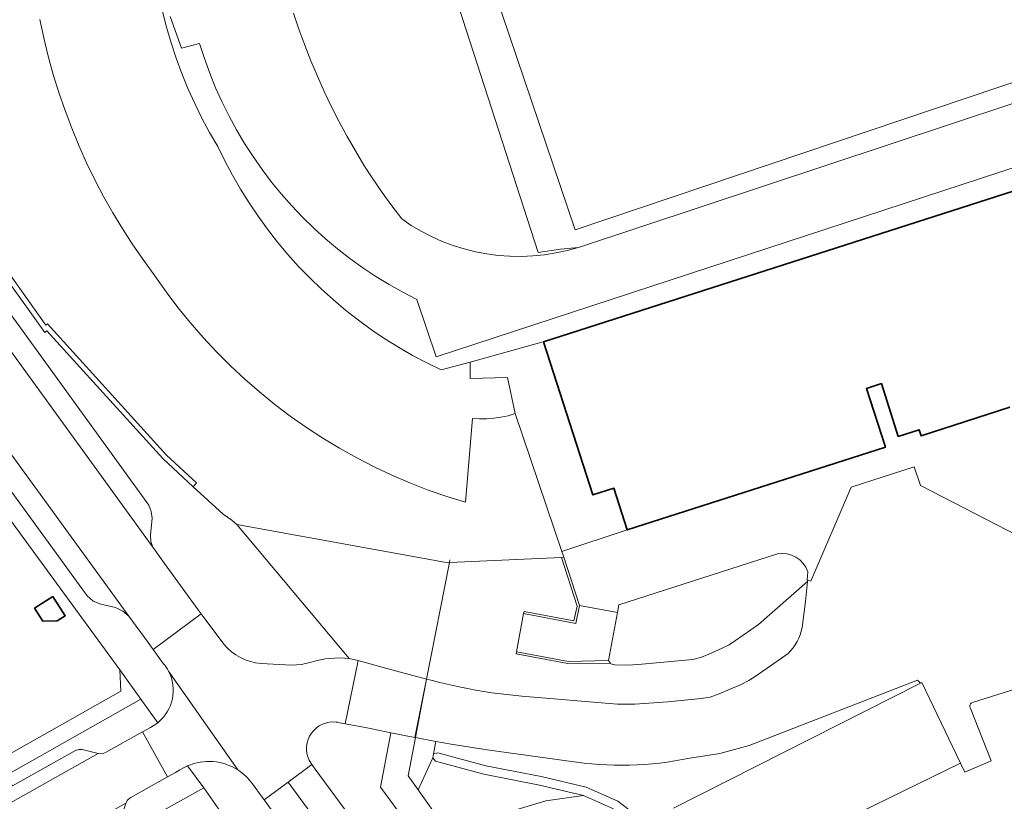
# Model space of a CAD drawing. Header units: metres. Extents: x 197700 to 204338, y 317132 to 325229.
# Tile 435 of 656: x 200775 to 200890, y 319099 to 319190. Entities that reach past the tile are written whole.
import ezdxf

# ---------------------------------------------------------------- set-up
doc = ezdxf.new("R2010")
doc.units = ezdxf.units.M
for name, color, linetype, lineweight in [('B-WE-GR-BEPLANTING_CULTUUR_BOSPLANTSOEN-GV', 90, 'Continuous', 18), ('B-WE-GR-BEPLANTING_CULTUUR_HEESTERS-GV', 90, 'Continuous', 18), ('B-WE-GR-GRAS-GV', 60, 'Continuous', 13), ('B-WE-IE-TERREINAFSCHEIDING_KUNSTMATIG_HEKWERK-G', 20, 'IE-TERREINAFSCHEIDING-KUNSTMATIG', 18), ('B-WE-IE-TERREINAFSCHEIDING_KUNSTMATIG_MUUR-G', 90, 'IE-TERREINAFSCHEIDING-KUNSTMATIG-DICHT', 18), ('B-WE-OG-BEBOUWING-GV', 7, 'Continuous', 35), ('B-WE-OG-TERREIN_CULTUURSCHEIDING-GV', 7, 'Continuous', 18), ('B-WE-OG-TERREIN_ERF-GV', 7, 'Continuous', 18), ('B-WE-OG-WATER_GREPPEL-GV', 160, 'Continuous', 18), ('B-WE-VH-VERHARDING_ASFALT-GV', 252, 'Continuous', 18), ('B-WE-VH-VERHARDING_BEDRIJFSVLOERPLAAT-GV', 252, 'Continuous', 18), ('B-WE-VH-VERHARDING_BETONSTRAATSTEEN-GV', 252, 'Continuous', 18), ('B-WE-VH-VERHARDING_OPEN-GV', 252, 'Continuous', 18), ('B-WE-VH-VERHARDING_TEGEL-GV', 252, 'Continuous', 18)]:
    doc.layers.add(name, color=color, linetype=linetype, lineweight=lineweight)
doc.linetypes.add('IE-TERREINAFSCHEIDING-KUNSTMATIG', pattern='A,4,[82,NLCS.SHX,S=0.75,R=90,X=0,Y=0],4,-2', length=10)
doc.linetypes.add('IE-TERREINAFSCHEIDING-KUNSTMATIG-DICHT', pattern='A,8,-1,[82,NLCS.SHX,S=0.75,R=90,X=0,Y=0],-1', length=10)

msp = doc.modelspace()

# ---------------------------------------------------------------- linework, layer by layer
at = {"layer": 'B-WE-GR-BEPLANTING_CULTUUR_BOSPLANTSOEN-GV'}
for points in [[(200771.878, 319162.976), (200778.243, 319154.071), (200778.433, 319154.208), (200792.264, 319138.963), (200795.773, 319135.715), (200795.368, 319135.272), (200798.87, 319132.069), (200799.883, 319131.383), (200800.467, 319130.874), (200825.022, 319126.439), (200825.178, 319126.446), (200838.206, 319127.061), (200838.496, 319127.075), (200838.277, 319127.758), (200832.813, 319143.779), (200832.001, 319143.541), (200831.178, 319143.36), (200830.35, 319143.235), (200829.521, 319143.168), (200828.696, 319143.16), (200827.881, 319143.21), (200827.041, 319133.468), (200824.864, 319134.144), (200822.711, 319134.895), (200820.585, 319135.721), (200818.489, 319136.62), (200816.425, 319137.591), (200814.396, 319138.633), (200812.404, 319139.745), (200810.452, 319140.925), (200808.541, 319142.172), (200806.675, 319143.485), (200804.856, 319144.861), (200803.085, 319146.3), (200801.365, 319147.799), (200799.699, 319149.357), (200798.087, 319150.972), (200796.532, 319152.641), (200795.035, 319154.363), (200793.6, 319156.136), (200792.226, 319157.958), (200790.917, 319159.826), (200789.614, 319161.595), (200788.366, 319163.403), (200787.173, 319165.248), (200786.037, 319167.128), (200784.958, 319169.042), (200783.938, 319170.988), (200782.977, 319172.964), (200782.077, 319174.969), (200781.239, 319176.999), (200780.462, 319179.055), (200779.748, 319181.133), (200779.098, 319183.231), (200778.511, 319185.348), (200777.99, 319187.482), (200777.533, 319189.631)], [(200863.332, 319127.469), (200844.894, 319121.547), (200844.718, 319120.652), (200843.699, 319115.043), (200843.904, 319114.769), (200843.947, 319114.666), (200844.427, 319114.547), (200846.007, 319114.52), (200847.583, 319114.651), (200853.481, 319115.171), (200854.411, 319115.411), (200855.303, 319115.769), (200856.928, 319116.486), (200857.726, 319116.893), (200858.473, 319117.391), (200861.151, 319119.251), (200866.823, 319124.236), (200866.82, 319124.442)], [(200866.82, 319124.442), (200866.895, 319125.378)]]:
    msp.add_lwpolyline(points, dxfattribs=at)
msp.add_lwpolyline([(200866.895, 319125.378, 0.3635815), (200863.332, 319127.469)], format="xyb", dxfattribs=at)
msp.add_lwpolyline([(200823.261, 319103.722), (200821.535, 319100.021), (200827.299, 319091.928), (200828.194, 319094.331), (200830.722, 319097.012), (200836.394, 319098.74), (200840.795, 319099.351), (200840.779, 319099.358), (200835.644, 319100.574), (200829.195, 319101.84), (200823.567, 319103.345)], close=True, dxfattribs=at)
at = {"layer": 'B-WE-GR-BEPLANTING_CULTUUR_HEESTERS-GV'}
for points in [[(200771.577, 319162.332), (200778.106, 319153.233), (200778.349, 319153.408), (200791.837, 319138.541), (200794.202, 319136.339), (200795.368, 319135.272), (200795.773, 319135.715), (200792.264, 319138.963), (200778.433, 319154.208), (200778.243, 319154.071), (200771.878, 319162.976), (200763.114, 319178.343), (200759.96, 319184.925), (200755.833, 319195.462), (200744.818, 319224.801), (200742.726, 319230.374), (200742.072, 319230.409), (200744.932, 319222.79), (200747.269, 319216.567), (200755.265, 319195.268)], [(200863.404, 319033.824), (200866.391, 319034.234), (200862.4, 319041.232), (200857.843, 319048.869), (200853.04, 319056.516), (200846.929, 319065.01), (200834.784, 319081.419), (200833.426, 319083.326), (200827.299, 319091.928), (200821.535, 319100.021), (200823.261, 319103.722), (200823.348, 319104.199), (200823.618, 319105.656), (200821.235, 319106.098), (200821.191, 319106.106), (200821.149, 319106.115), (200818.364, 319106.628), (200817.167, 319100.328), (200848.58, 319057.685)]]:
    msp.add_lwpolyline(points, dxfattribs=at)
for points in [[(200774.354, 319100.462), (200781.68, 319104.582), (200782.056, 319104.721), (200782.456, 319104.693), (200784.333, 319104.249), (200784.768, 319104.208), (200785.177, 319104.353), (200789.49, 319106.767), (200790.407, 319107.28), (200790.846, 319107.531), (200791.257, 319107.828), (200789.288, 319110.563), (200773.648, 319101.732)], [(200787.546, 319098.457), (200786.955, 319096.587), (200786.766, 319096.239), (200786.447, 319096.008), (200785.133, 319095.273), (200785.769, 319094.189), (200796.606, 319100.253), (200794.719, 319102.797), (200794.265, 319102.577), (200793.832, 319102.322), (200793.302, 319102.027), (200792.385, 319101.515), (200788.056, 319099.084), (200787.747, 319098.813)]]:
    msp.add_lwpolyline(points, close=True, dxfattribs=at)
at = {"layer": 'B-WE-GR-GRAS-GV'}
for points in [[(200885.763, 319109.594), (200888.222, 319103.385), (200885.13, 319102.084), (200884.649, 319103.106), (200871.209, 319096.571), (200871.472, 319095.904), (200875.561, 319087.581), (200876.147, 319087.871), (200876.22, 319087.721), (200903.364, 319101.226), (200903.305, 319101.368), (200919.527, 319109.44), (200919.286, 319109.698), (200916.9, 319119.918), (200886.022, 319110.182)], [(200851.263, 319097.872), (200879.997, 319112.434), (200879.618, 319112.772), (200860.067, 319105.154), (200856.64, 319104.247), (200853.139, 319103.705)], [(200839.115, 319103.356), (200829.569, 319104.649), (200825.393, 319105.327), (200823.618, 319105.656), (200823.348, 319104.199)], [(200823.348, 319104.199), (200823.825, 319104.311), (200829.421, 319102.814), (200835.856, 319101.552), (200841.099, 319100.31), (200844.768, 319098.68), (200846.903, 319097.061)], [(200844.256, 319097.814), (200840.795, 319099.351), (200836.394, 319098.74), (200830.722, 319097.012)]]:
    msp.add_lwpolyline(points, dxfattribs=at)
for points in [[(200886.022, 319110.182, 0.4249298), (200885.763, 319109.594)], [(200853.139, 319103.705, -0.0926263), (200839.115, 319103.356)]]:
    msp.add_lwpolyline(points, format="xyb", dxfattribs=at)
at = {"layer": 'B-WE-IE-TERREINAFSCHEIDING_KUNSTMATIG_HEKWERK-G'}
for points in [[(200827.578, 319149.781), (200824.235, 319148.858), (200822.547, 319149.679), (200820.89, 319150.559), (200819.264, 319151.496), (200817.672, 319152.49), (200816.116, 319153.539), (200814.598, 319154.641), (200813.119, 319155.796), (200811.681, 319157.003), (200810.287, 319158.258), (200808.937, 319159.562), (200807.634, 319160.913), (200806.379, 319162.308), (200805.173, 319163.746), (200804.019, 319165.226), (200802.917, 319166.745), (200801.869, 319168.301), (200800.876, 319169.894), (200799.94, 319171.52), (200799.061, 319173.178), (200798.24, 319174.866), (200797.284, 319176.5), (200796.387, 319178.167), (200795.548, 319179.864), (200794.769, 319181.589), (200794.051, 319183.341), (200793.395, 319185.117), (200792.801, 319186.914), (200792.271, 319188.732), (200791.805, 319190.566)], [(200835.944, 319152.092), (200827.578, 319149.781)], [(200825.178, 319126.446), (200825.244, 319126.786)], [(200822.535, 319112.902), (200825.178, 319126.446)], [(200821.235, 319106.098), (200822.535, 319112.902)], [(200821.535, 319100.021), (200820.373, 319101.653), (200821.235, 319106.098)], [(200827.299, 319091.928), (200821.535, 319100.021)]]:
    msp.add_lwpolyline(points, dxfattribs=at)
at = {"layer": 'B-WE-IE-TERREINAFSCHEIDING_KUNSTMATIG_MUUR-G'}
for points in [[(200838.206, 319127.061), (200840.029, 319121.39), (200839.674, 319119.686), (200833.885, 319120.758), (200833.804, 319120.517)], [(200832.986, 319116.084), (200832.957, 319115.851), (200838.964, 319114.703), (200843.904, 319114.769)]]:
    msp.add_lwpolyline(points, dxfattribs=at)
at = {"layer": 'B-WE-OG-BEBOUWING-GV'}
msp.add_lwpolyline([(200945.644, 319187.257), (200836.116, 319152.147), (200840.35, 319139.023), (200841.869, 319134.314), (200844.314, 319135.103), (200845.864, 319130.244), (200875.902, 319139.872), (200873.707, 319146.719), (200875.431, 319147.271), (200877.403, 319141.12), (200879.83, 319141.9), (200880.053, 319141.205), (200890.385, 319144.519)], dxfattribs=at)
msp.add_lwpolyline([(200779.058, 319122.504), (200776.929, 319121.142), (200777.885, 319119.648), (200779.546, 319119.676), (200780.483, 319120.276)], close=True, dxfattribs=at)
at = {"layer": 'B-WE-OG-TERREIN_CULTUURSCHEIDING-GV'}
msp.add_lwpolyline([(200817.781, 319230.256), (200839.825, 319165.144), (200934.826, 319197.175), (200913.044, 319261.631)], close=True, dxfattribs=at)
at = {"layer": 'B-WE-OG-TERREIN_ERF-GV'}
for points in [[(200817.781, 319230.256), (200913.044, 319261.631), (200934.826, 319197.175), (200839.825, 319165.144)], [(200779.058, 319122.504), (200780.483, 319120.276), (200779.546, 319119.676), (200777.885, 319119.648), (200776.929, 319121.142)]]:
    msp.add_lwpolyline(points, close=True, dxfattribs=at)
for points in [[(200807.062, 319190.365), (200807.682, 319188.506), (200808.349, 319186.662), (200809.062, 319184.837), (200809.821, 319183.029), (200810.625, 319181.242), (200811.473, 319179.475), (200812.367, 319177.73), (200813.304, 319176.009), (200814.247, 319174.341), (200815.235, 319172.7), (200816.269, 319171.086), (200817.346, 319169.502), (200818.467, 319167.948), (200819.63, 319166.426), (200820.75, 319165.674), (200821.912, 319164.988), (200823.111, 319164.37), (200824.343, 319163.823), (200825.605, 319163.347), (200826.893, 319162.944), (200828.201, 319162.616), (200829.526, 319162.364), (200830.863, 319162.188), (200832.209, 319162.09), (200833.557, 319162.069), (200834.905, 319162.126), (200836.247, 319162.26), (200837.579, 319162.471), (200838.897, 319162.758), (200840.196, 319163.121), (200838.119, 319162.912), (200835.495, 319162.518), (200824.641, 319196.139)], [(200824.641, 319196.139), (200835.495, 319162.518), (200838.119, 319162.912), (200840.196, 319163.121), (200934.018, 319194.232)], [(200934.018, 319194.232), (200840.196, 319163.121), (200838.897, 319162.758), (200837.579, 319162.471), (200836.247, 319162.26), (200834.905, 319162.126), (200833.557, 319162.069), (200832.209, 319162.09), (200830.863, 319162.188), (200829.526, 319162.364), (200828.201, 319162.616), (200826.893, 319162.944), (200825.605, 319163.347), (200824.343, 319163.823), (200823.111, 319164.37), (200821.912, 319164.988), (200820.75, 319165.674), (200819.63, 319166.426), (200818.467, 319167.948), (200817.346, 319169.502), (200816.269, 319171.086), (200815.235, 319172.7), (200814.247, 319174.341), (200813.304, 319176.009), (200812.367, 319177.73), (200811.473, 319179.475), (200810.625, 319181.242), (200809.821, 319183.029), (200809.062, 319184.837), (200808.349, 319186.662), (200807.682, 319188.506), (200807.062, 319190.365)], [(200791.805, 319190.566), (200792.271, 319188.732), (200792.801, 319186.914), (200793.395, 319185.117), (200794.051, 319183.341), (200794.769, 319181.589), (200795.548, 319179.864), (200796.387, 319178.167), (200797.284, 319176.5), (200798.24, 319174.866), (200799.061, 319173.178), (200799.94, 319171.52), (200800.876, 319169.894), (200801.869, 319168.301), (200802.917, 319166.745), (200804.019, 319165.226), (200805.173, 319163.746), (200806.379, 319162.308), (200807.634, 319160.913), (200808.937, 319159.562), (200810.287, 319158.258), (200811.681, 319157.003), (200813.119, 319155.796), (200814.598, 319154.641), (200816.116, 319153.539), (200817.672, 319152.49), (200819.264, 319151.496), (200820.89, 319150.559), (200822.547, 319149.679), (200824.235, 319148.858), (200827.578, 319149.781), (200827.6, 319147.856), (200831.944, 319147.965), (200832.813, 319143.779), (200838.277, 319127.758), (200845.864, 319130.244), (200844.314, 319135.103), (200841.869, 319134.314), (200840.35, 319139.023), (200836.116, 319152.147), (200945.644, 319187.257)], [(200792.712, 319189.968), (200794.001, 319186.291), (200796.125, 319186.849), (200796.682, 319185.109), (200797.303, 319183.391), (200797.989, 319181.698), (200798.738, 319180.031), (200799.549, 319178.394), (200800.42, 319176.789), (200801.351, 319175.217), (200802.341, 319173.681), (200803.387, 319172.183), (200804.488, 319170.726), (200805.644, 319169.311), (200806.852, 319167.94), (200808.11, 319166.616), (200809.417, 319165.339), (200810.771, 319164.113), (200812.17, 319162.938), (200813.612, 319161.816), (200815.095, 319160.749), (200816.617, 319159.739), (200818.175, 319158.786), (200819.769, 319157.893), (200821.394, 319157.06), (200823.646, 319150.4), (200946.014, 319190.485)], [(200946.014, 319190.485), (200823.646, 319150.4), (200821.394, 319157.06), (200819.769, 319157.893), (200818.175, 319158.786), (200816.617, 319159.739), (200815.095, 319160.749), (200813.612, 319161.816), (200812.17, 319162.938), (200810.771, 319164.113), (200809.417, 319165.339), (200808.11, 319166.616), (200806.852, 319167.94), (200805.644, 319169.311), (200804.488, 319170.726), (200803.387, 319172.183), (200802.341, 319173.681), (200801.351, 319175.217), (200800.42, 319176.789), (200799.549, 319178.394), (200798.738, 319180.031), (200797.989, 319181.698), (200797.303, 319183.391), (200796.682, 319185.109), (200796.125, 319186.849), (200794.001, 319186.291), (200792.712, 319189.968)], [(200694.4, 319059.171), (200786.959, 319111.482), (200786.84, 319113.957), (200760.817, 319149.526)]]:
    msp.add_lwpolyline(points, dxfattribs=at)
at = {"layer": 'B-WE-OG-WATER_GREPPEL-GV'}
msp.add_lwpolyline([(200846.903, 319097.061), (200844.768, 319098.68), (200841.099, 319100.31), (200835.856, 319101.552), (200829.421, 319102.814), (200823.825, 319104.311), (200823.348, 319104.199), (200823.261, 319103.722), (200823.567, 319103.345), (200829.195, 319101.84), (200835.644, 319100.574), (200840.779, 319099.358), (200840.795, 319099.351), (200844.256, 319097.814)], dxfattribs=at)
at = {"layer": 'B-WE-VH-VERHARDING_ASFALT-GV'}
for points in [[(200772.376, 319141.508), (200787.895, 319120.223), (200790.145, 319117.137), (200790.722, 319116.339), (200796.308, 319120.501), (200795.957, 319120.97), (200792.047, 319126.332), (200790.668, 319128.236), (200768.243, 319159.193)], [(200891.427, 319129.509), (200879.99, 319135.429), (200879.247, 319137.578), (200871.902, 319135.228), (200867.214, 319124.292), (200866.82, 319124.442), (200866.823, 319124.236), (200866.603, 319121.91), (200866.201, 319118.907)], [(200886.022, 319110.182), (200916.9, 319119.918)], [(200864.575, 319115.87), (200860.852, 319113.293), (200860.02, 319112.74), (200859.137, 319112.278), (200856.556, 319111.165), (200855.528, 319110.803), (200854.451, 319110.637), (200850.609, 319110.252), (200846.758, 319109.998), (200845.742, 319109.979), (200844.726, 319109.98), (200833.625, 319110.907)], [(200822.535, 319112.902), (200821.149, 319106.115), (200821.191, 319106.106), (200821.235, 319106.098)], [(200853.139, 319103.705), (200856.64, 319104.247), (200860.067, 319105.154), (200879.618, 319112.772), (200879.997, 319112.434), (200880.136, 319112.504), (200884.649, 319103.106), (200885.13, 319102.084), (200888.222, 319103.385), (200885.763, 319109.594)], [(200821.235, 319106.098), (200823.618, 319105.656), (200825.393, 319105.327), (200829.569, 319104.649), (200839.115, 319103.356)], [(200843.346, 319056.64), (200815.781, 319094.021), (200809.578, 319102.433), (200809.19, 319102.979), (200806.407, 319100.923), (200837.965, 319057.974), (200851.73, 319038.135), (200864.189, 319012.335), (200864.689, 319011.121)], [(200864.689, 319011.121), (200864.189, 319012.335), (200851.73, 319038.135), (200837.965, 319057.974), (200806.407, 319100.923), (200803.618, 319098.863), (200809.144, 319091.264), (200836.519, 319053.616)]]:
    msp.add_lwpolyline(points, dxfattribs=at)
for points in [[(200866.201, 319118.907, -0.1567543), (200864.575, 319115.87)], [(200833.625, 319110.907, -0.0449992), (200822.535, 319112.902)], [(200885.763, 319109.594, -0.4249298), (200886.022, 319110.182)], [(200839.115, 319103.356, 0.0926263), (200853.139, 319103.705)]]:
    msp.add_lwpolyline(points, format="xyb", dxfattribs=at)
at = {"layer": 'B-WE-VH-VERHARDING_BEDRIJFSVLOERPLAAT-GV'}
msp.add_lwpolyline([(200777.533, 319189.631), (200777.99, 319187.482), (200778.511, 319185.348), (200779.098, 319183.231), (200779.748, 319181.133), (200780.462, 319179.055), (200781.239, 319176.999), (200782.077, 319174.969), (200782.977, 319172.964), (200783.938, 319170.988), (200784.958, 319169.042), (200786.037, 319167.128), (200787.173, 319165.248), (200788.366, 319163.403), (200789.614, 319161.595), (200790.917, 319159.826), (200792.226, 319157.958), (200793.6, 319156.136), (200795.035, 319154.363), (200796.532, 319152.641), (200798.087, 319150.972), (200799.699, 319149.357), (200801.365, 319147.799), (200803.085, 319146.3), (200804.856, 319144.861), (200806.675, 319143.485), (200808.541, 319142.172), (200810.452, 319140.925), (200812.404, 319139.745), (200814.396, 319138.633), (200816.425, 319137.591), (200818.489, 319136.62), (200820.585, 319135.721), (200822.711, 319134.895), (200824.864, 319134.144), (200827.041, 319133.468), (200827.881, 319143.21), (200828.696, 319143.16), (200829.521, 319143.168), (200830.35, 319143.235), (200831.178, 319143.36), (200832.001, 319143.541), (200832.813, 319143.779), (200831.944, 319147.965), (200827.6, 319147.856), (200827.578, 319149.781), (200824.235, 319148.858), (200822.547, 319149.679), (200820.89, 319150.559), (200819.264, 319151.496), (200817.672, 319152.49), (200816.116, 319153.539), (200814.598, 319154.641), (200813.119, 319155.796), (200811.681, 319157.003), (200810.287, 319158.258), (200808.937, 319159.562), (200807.634, 319160.913), (200806.379, 319162.308), (200805.173, 319163.746), (200804.019, 319165.226), (200802.917, 319166.745), (200801.869, 319168.301), (200800.876, 319169.894), (200799.94, 319171.52), (200799.061, 319173.178), (200798.24, 319174.866), (200797.284, 319176.5), (200796.387, 319178.167), (200795.548, 319179.864), (200794.769, 319181.589), (200794.051, 319183.341), (200793.395, 319185.117), (200792.801, 319186.914), (200792.271, 319188.732), (200791.805, 319190.566)], dxfattribs=at)
at = {"layer": 'B-WE-VH-VERHARDING_BETONSTRAATSTEEN-GV'}
for points in [[(200790.668, 319128.236), (200790.452, 319128.92), (200790.422, 319129.638), (200790.59, 319131.637), (200790.498, 319132.409), (200790.198, 319133.128), (200772.59, 319157.402), (200768.677, 319163.217), (200765.08, 319169.232), (200763.316, 319168.228), (200763.027, 319168.151), (200762.748, 319168.255), (200765.425, 319163.681), (200768.243, 319159.193)], [(200770.625, 319139.622), (200783.046, 319122.588), (200783.737, 319121.944), (200784.617, 319121.603), (200786.344, 319121.212), (200787.178, 319120.809), (200787.895, 319120.223), (200772.376, 319141.508), (200772.464, 319141.139), (200772.282, 319140.807)], [(200789.49, 319106.767), (200785.177, 319104.353), (200784.768, 319104.208), (200784.333, 319104.249), (200776.253, 319099.717), (200700.115, 319056.896), (200699.926, 319056.563), (200699.629, 319056.322), (200694.588, 319053.494), (200697.596, 319048.242), (200699.328, 319049.249), (200699.718, 319049.384), (200700.131, 319049.373), (200780.18, 319094.297), (200787.546, 319098.457), (200787.747, 319098.813), (200788.056, 319099.084), (200792.385, 319101.515)]]:
    msp.add_lwpolyline(points, close=True, dxfattribs=at)
for points in [[(200798.947, 319116.968), (200796.308, 319120.501), (200790.722, 319116.339), (200791.897, 319114.728)], [(200812.019, 319107.901), (200812.217, 319107.869), (200812.413, 319107.827), (200813.052, 319107.71), (200814.551, 319115.069), (200814.038, 319115.187), (200813.521, 319115.276)], [(200809.11, 319114.853), (200807.965, 319114.583), (200806.793, 319114.5), (200803.268, 319114.719)], [(200800.561, 319102.336), (200792.509, 319113.825)], [(200792.509, 319113.825), (200800.561, 319102.336)], [(200791.257, 319107.828), (200790.846, 319107.531), (200790.407, 319107.28), (200789.49, 319106.767), (200792.385, 319101.515), (200793.302, 319102.027), (200793.832, 319102.322), (200794.265, 319102.577), (200794.719, 319102.797)], [(200700.115, 319056.896), (200776.253, 319099.717), (200784.333, 319104.249), (200782.456, 319104.693), (200782.056, 319104.721), (200781.68, 319104.582), (200774.354, 319100.462)], [(200802.269, 319100.718), (200803.389, 319099.178), (200803.618, 319098.863), (200806.407, 319100.923), (200809.19, 319102.979), (200808.97, 319103.289), (200808.854, 319103.447)]]:
    msp.add_lwpolyline(points, dxfattribs=at)
for points in [[(200803.268, 319114.719, -0.2090747), (200798.947, 319116.968)], [(200813.521, 319115.276, 0.1104122), (200809.11, 319114.853)], [(200791.897, 319114.728, -0.0564326), (200792.509, 319113.825)], [(200792.509, 319113.825, -0.3581311), (200791.257, 319107.828)], [(200808.854, 319103.447, -0.5845384), (200812.019, 319107.901)], [(200794.719, 319102.797, -0.2497818), (200800.561, 319102.336)], [(200800.561, 319102.336, -0.0950701), (200802.269, 319100.718)]]:
    msp.add_lwpolyline(points, format="xyb", dxfattribs=at)
at = {"layer": 'B-WE-VH-VERHARDING_OPEN-GV'}
for points in [[(200840.299, 319121.446), (200839.875, 319119.373), (200833.804, 319120.517), (200832.986, 319116.084), (200839.037, 319114.957), (200843.699, 319115.043), (200844.718, 319120.652)], [(200813.052, 319107.71), (200815.433, 319107.261), (200818.364, 319106.628), (200821.149, 319106.115), (200822.535, 319112.902), (200817.465, 319114.265), (200814.551, 319115.069)]]:
    msp.add_lwpolyline(points, close=True, dxfattribs=at)
msp.add_lwpolyline([(200871.209, 319096.571), (200884.649, 319103.106), (200880.136, 319112.504), (200879.997, 319112.434), (200851.263, 319097.872)], dxfattribs=at)
at = {"layer": 'B-WE-VH-VERHARDING_TEGEL-GV'}
for points in [[(200760.712, 319181.847), (200757.186, 319180.157), (200756.929, 319179.901), (200756.916, 319179.54), (200757.976, 319177.331), (200759.067, 319175.137), (200760.868, 319171.674), (200762.748, 319168.255), (200763.027, 319168.151), (200763.316, 319168.228), (200765.08, 319169.232), (200768.677, 319163.217), (200772.59, 319157.402), (200790.198, 319133.128), (200790.498, 319132.409), (200790.59, 319131.637), (200790.422, 319129.638), (200790.452, 319128.92), (200790.668, 319128.236), (200792.047, 319126.332), (200795.957, 319120.97), (200796.308, 319120.501), (200798.947, 319116.968)], [(200813.521, 319115.276), (200800.467, 319130.874), (200799.883, 319131.383), (200798.87, 319132.069), (200795.368, 319135.272), (200794.202, 319136.339), (200791.837, 319138.541), (200778.349, 319153.408), (200778.106, 319153.233), (200771.577, 319162.332)], [(200756.556, 319155.88), (200760.817, 319149.526), (200786.84, 319113.957), (200789.288, 319110.563), (200791.257, 319107.828)], [(200791.897, 319114.728), (200790.722, 319116.339), (200790.145, 319117.137), (200787.895, 319120.223), (200787.178, 319120.809), (200786.344, 319121.212), (200784.617, 319121.603), (200783.737, 319121.944), (200783.046, 319122.588), (200770.625, 319139.622), (200768.857, 319142.047), (200767.093, 319144.466), (200763.877, 319148.872), (200761.609, 319152.181), (200760.793, 319153.373), (200759.117, 319155.906)], [(200890.385, 319144.519), (200880.053, 319141.205), (200879.83, 319141.9), (200877.403, 319141.12), (200875.431, 319147.271), (200873.707, 319146.719), (200875.902, 319139.872), (200845.864, 319130.244), (200838.277, 319127.758)], [(200866.895, 319125.378), (200866.82, 319124.442), (200867.214, 319124.292), (200871.902, 319135.228), (200879.247, 319137.578), (200879.99, 319135.429), (200891.427, 319129.509)], [(200833.804, 319120.517), (200839.875, 319119.373), (200840.299, 319121.446), (200838.496, 319127.075), (200838.206, 319127.061), (200825.178, 319126.446), (200825.022, 319126.439), (200800.467, 319130.874), (200813.521, 319115.276), (200814.038, 319115.187), (200814.551, 319115.069), (200817.465, 319114.265), (200822.535, 319112.902)], [(200838.277, 319127.758), (200838.496, 319127.075), (200840.299, 319121.446), (200844.718, 319120.652), (200844.894, 319121.547), (200863.332, 319127.469)], [(200866.201, 319118.907), (200866.603, 319121.91), (200866.823, 319124.236), (200861.151, 319119.251), (200858.473, 319117.391), (200857.726, 319116.893), (200856.928, 319116.486), (200855.303, 319115.769), (200854.411, 319115.411), (200853.481, 319115.171), (200847.583, 319114.651), (200846.007, 319114.52), (200844.427, 319114.547), (200843.947, 319114.666), (200843.904, 319114.769), (200843.699, 319115.043), (200839.037, 319114.957), (200832.986, 319116.084), (200833.804, 319120.517)], [(200833.625, 319110.907), (200844.726, 319109.98), (200845.742, 319109.979), (200846.758, 319109.998), (200850.609, 319110.252), (200854.451, 319110.637), (200855.528, 319110.803), (200856.556, 319111.165), (200859.137, 319112.278), (200860.02, 319112.74), (200860.852, 319113.293), (200864.575, 319115.87)], [(200766.85, 319096.273), (200770.306, 319098.204), (200769.577, 319099.434), (200771.025, 319100.251), (200771.784, 319099.031), (200774.354, 319100.462), (200773.648, 319101.732), (200789.288, 319110.563), (200786.84, 319113.957), (200786.959, 319111.482), (200694.4, 319059.171)], [(200803.268, 319114.719), (200806.793, 319114.5), (200807.965, 319114.583), (200809.11, 319114.853)], [(200848.58, 319057.685), (200817.167, 319100.328), (200818.364, 319106.628), (200815.433, 319107.261), (200813.052, 319107.71), (200812.413, 319107.827), (200812.217, 319107.869), (200812.019, 319107.901)], [(200794.719, 319102.797), (200796.606, 319100.253), (200799.064, 319096.76), (200824.799, 319061.458), (200832.617, 319050.734)], [(200808.854, 319103.447), (200808.97, 319103.289), (200809.19, 319102.979), (200809.578, 319102.433), (200815.781, 319094.021), (200816.5, 319093.434), (200817.263, 319092.903), (200819.66, 319092.248), (200820.296, 319091.922), (200820.833, 319091.448), (200845.39, 319058.147)], [(200772.527, 319084.686), (200777.981, 319087.715), (200783.028, 319090.517), (200789.835, 319094.442), (200793.851, 319096.758), (200794.795, 319097.131), (200799.064, 319096.76), (200796.606, 319100.253), (200785.769, 319094.189), (200785.133, 319095.273), (200781.079, 319092.99)], [(200835.448, 319050.76), (200830.151, 319058.103), (200810.101, 319085.659), (200809.644, 319086.515), (200809.5, 319087.476), (200809.686, 319089.493), (200809.549, 319090.419), (200809.144, 319091.264), (200803.618, 319098.863), (200803.389, 319099.178), (200802.269, 319100.718)]]:
    msp.add_lwpolyline(points, dxfattribs=at)
for points in [[(200863.332, 319127.469, -0.3635815), (200866.895, 319125.378)], [(200864.575, 319115.87, 0.1567543), (200866.201, 319118.907)], [(200798.947, 319116.968, 0.2090747), (200803.268, 319114.719)], [(200809.11, 319114.853, -0.1104122), (200813.521, 319115.276)], [(200792.509, 319113.825, 0.0564326), (200791.897, 319114.728)], [(200791.257, 319107.828, 0.3581311), (200792.509, 319113.825)], [(200822.535, 319112.902, 0.0449992), (200833.625, 319110.907)], [(200812.019, 319107.901, 0.5845384), (200808.854, 319103.447)], [(200800.561, 319102.336, 0.2497818), (200794.719, 319102.797)], [(200802.269, 319100.718, 0.0950701), (200800.561, 319102.336)]]:
    msp.add_lwpolyline(points, format="xyb", dxfattribs=at)

doc.saveas('drawing.dxf')
